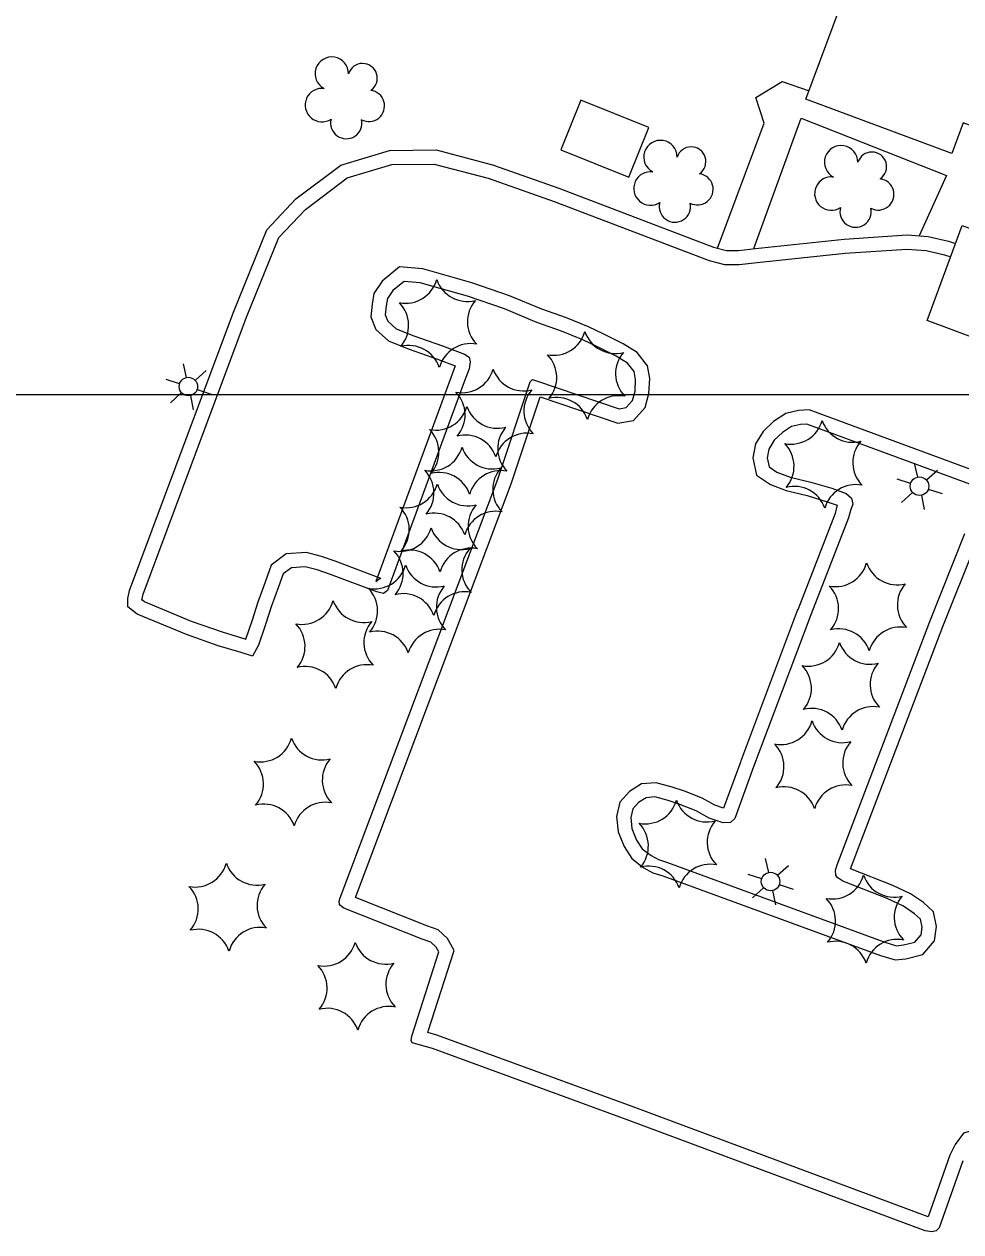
# Model space of a CAD drawing. Extents: x 353423 to 364002, y 127000 to 201942.
# Drawn here: x 360203.9 to 360370.2, y 147351.3 to 147565.7 of the extents above; entities that cross this region are included whole.
import ezdxf

# ---------------------------------------------------------------- set-up
doc = ezdxf.new("R2010")
doc.units = 0
for name, color, linetype in [('E_FEN_Generic', 7, 'Continuous'), ('E_LAND_BrushLine', 7, 'Continuous'), ('E_LAND_TreeLine', 7, 'Continuous'), ('E_MISCPROP', 7, 'Continuous'), ('E_WTR_FlowLine', 7, 'Continuous')]:
    doc.layers.add(name, color=color, linetype=linetype)

msp = doc.modelspace()

# ---------------------------------------------------------------- linework, layer by layer
at = {"layer": 'E_FEN_Generic'}
for centre, radius, start, end in [((360258.47, 147556.95), 2.97, 359.7182, 242.6915), ((360263.94, 147556.15), 2.61, 304.4235, 162.3561), ((360256.72, 147551.37), 2.97, 82.0674, 303.3013), ((360265.06, 147551.23), 2.78, 241.7153, 82.7264), ((360261.04, 147548.17), 2.78, 165.0383, 12.8113), ((360316.82, 147542.14), 2.97, 359.7182, 242.6915), ((360322.28, 147541.34), 2.61, 304.4235, 162.3561), ((360348.91, 147541.23), 2.97, 359.7182, 242.6915), ((360354.37, 147540.43), 2.61, 304.4235, 162.3561), ((360315.06, 147536.56), 2.97, 82.0674, 303.3013), ((360323.4, 147536.42), 2.78, 241.7153, 82.7264), ((360347.16, 147535.65), 2.97, 82.0674, 303.3013), ((360355.5, 147535.51), 2.78, 241.7153, 82.7264), ((360319.38, 147533.35), 2.78, 165.0383, 12.8113), ((360351.47, 147532.45), 2.78, 165.0383, 12.8113), ((360271.58, 147521.9), 5.72, 258.8551, 344.62), ((360282.52, 147522.23), 5.72, 198.8551, 284.62), ((360266.4, 147512.26), 5.72, 318.8551, 44.62), ((360288.27, 147512.92), 5.72, 138.8551, 224.62), ((360297.87, 147512.66), 5.72, 258.8551, 344.62), ((360308.81, 147512.99), 5.72, 198.8551, 284.62), ((360272.15, 147502.95), 5.72, 18.8551, 104.62), ((360283.09, 147503.29), 5.72, 78.8551, 164.62), ((360292.69, 147503.02), 5.72, 318.8551, 44.62), ((360314.57, 147503.69), 5.72, 138.8551, 224.62), ((360281.6, 147506.01), 5.72, 258.8551, 344.62), ((360292.54, 147506.34), 5.72, 198.8551, 284.62), ((360276.43, 147496.37), 5.72, 318.8551, 44.62), ((360298.3, 147497.03), 5.72, 138.8551, 224.62), ((360309.39, 147494.05), 5.72, 78.8551, 164.62), ((360276.95, 147499.37), 5.72, 258.8551, 344.62), ((360287.89, 147499.7), 5.72, 198.8551, 284.62), ((360298.45, 147493.72), 5.72, 18.8551, 104.62), ((360340, 147496.88), 5.72, 258.8551, 344.62), ((360350.94, 147497.22), 5.72, 198.8551, 284.62), ((360271.77, 147489.73), 5.72, 318.8551, 44.62), ((360293.65, 147490.39), 5.72, 138.8551, 224.62), ((360282.18, 147487.06), 5.72, 18.8551, 104.62), ((360293.12, 147487.39), 5.72, 78.8551, 164.62), ((360334.82, 147487.25), 5.72, 318.8551, 44.62), ((360356.69, 147487.91), 5.72, 138.8551, 224.62), ((360276.08, 147492.14), 5.72, 258.8551, 344.62), ((360287.02, 147492.47), 5.72, 198.8551, 284.62), ((360292.78, 147483.17), 5.72, 138.8551, 224.62), ((360270.9, 147482.5), 5.72, 318.8551, 44.62), ((360277.53, 147480.42), 5.72, 18.8551, 104.62), ((360288.47, 147480.75), 5.72, 78.8551, 164.62), ((360271.69, 147485.59), 5.72, 258.8551, 344.62), ((360282.63, 147485.92), 5.72, 198.8551, 284.62), ((360340.58, 147477.94), 5.72, 18.8551, 104.62), ((360351.51, 147478.27), 5.72, 78.8551, 164.62), ((360288.39, 147476.61), 5.72, 138.8551, 224.62), ((360266.51, 147475.95), 5.72, 318.8551, 44.62), ((360276.66, 147473.2), 5.72, 18.8551, 104.62), ((360287.6, 147473.53), 5.72, 78.8551, 164.62), ((360270.59, 147477.84), 5.72, 258.8551, 344.62), ((360281.52, 147478.17), 5.72, 198.8551, 284.62), ((360265.41, 147468.2), 5.72, 318.8551, 44.62), ((360272.27, 147466.65), 5.72, 18.8551, 104.62), ((360283.21, 147466.98), 5.72, 78.8551, 164.62), ((360287.28, 147468.86), 5.72, 138.8551, 224.62), ((360266.07, 147471.19), 5.72, 258.8551, 344.62), ((360277.01, 147471.52), 5.72, 198.8551, 284.62), ((360347.9, 147471.58), 5.72, 258.8551, 344.62), ((360358.84, 147471.91), 5.72, 198.8551, 284.62), ((360260.89, 147461.55), 5.72, 318.8551, 44.62), ((360282.76, 147462.21), 5.72, 138.8551, 224.62), ((360342.73, 147461.94), 5.72, 318.8551, 44.62), ((360364.6, 147462.61), 5.72, 138.8551, 224.62), ((360253.19, 147464.89), 5.72, 258.8551, 344.62), ((360264.13, 147465.22), 5.72, 198.8551, 284.62), ((360271.16, 147458.9), 5.72, 18.8551, 104.62), ((360282.1, 147459.23), 5.72, 78.8551, 164.62), ((360248.01, 147455.25), 5.72, 318.8551, 44.62), ((360269.89, 147455.92), 5.72, 138.8551, 224.62), ((360266.65, 147452.24), 5.72, 18.8551, 104.62), ((360277.58, 147452.58), 5.72, 78.8551, 164.62), ((360348.48, 147452.64), 5.72, 18.8551, 104.62), ((360359.42, 147452.97), 5.72, 78.8551, 164.62), ((360343.08, 147457.46), 5.72, 258.8551, 344.62), ((360354.02, 147457.8), 5.72, 198.8551, 284.62), ((360253.77, 147445.95), 5.72, 18.8551, 104.62), ((360264.71, 147446.28), 5.72, 78.8551, 164.62), ((360337.9, 147447.83), 5.72, 318.8551, 44.62), ((360359.77, 147448.49), 5.72, 138.8551, 224.62), ((360343.66, 147438.52), 5.72, 18.8551, 104.62), ((360354.59, 147438.85), 5.72, 78.8551, 164.62), ((360338.21, 147443.54), 5.72, 258.8551, 344.62), ((360349.15, 147443.87), 5.72, 198.8551, 284.62), ((360245.81, 147440.47), 5.72, 258.8551, 344.62), ((360256.75, 147440.8), 5.72, 198.8551, 284.62), ((360333.03, 147433.9), 5.72, 318.8551, 44.62), ((360354.9, 147434.56), 5.72, 138.8551, 224.62), ((360240.63, 147430.83), 5.72, 318.8551, 44.62), ((360262.51, 147431.5), 5.72, 138.8551, 224.62), ((360338.78, 147424.59), 5.72, 18.8551, 104.62), ((360349.72, 147424.93), 5.72, 78.8551, 164.62), ((360246.39, 147421.53), 5.72, 18.8551, 104.62), ((360257.33, 147421.86), 5.72, 78.8551, 164.62), ((360314.14, 147429.46), 5.72, 258.8551, 344.62), ((360325.08, 147429.79), 5.72, 198.8551, 284.62), ((360308.96, 147419.82), 5.72, 318.8551, 44.62), ((360330.84, 147420.48), 5.72, 138.8551, 224.62), ((360234.23, 147418.24), 5.72, 258.8551, 344.62), ((360245.17, 147418.58), 5.72, 198.8551, 284.62), ((360314.72, 147410.52), 5.72, 18.8551, 104.62), ((360325.66, 147410.85), 5.72, 78.8551, 164.62), ((360347.35, 147416.12), 5.72, 258.8551, 344.62), ((360358.29, 147416.45), 5.72, 198.8551, 284.62), ((360229.05, 147408.61), 5.72, 318.8551, 44.62), ((360250.93, 147409.27), 5.72, 138.8551, 224.62), ((360342.18, 147406.48), 5.72, 318.8551, 44.62), ((360364.05, 147407.14), 5.72, 138.8551, 224.62), ((360245.75, 147399.63), 5.72, 78.8551, 164.62), ((360234.81, 147399.3), 5.72, 18.8551, 104.62), ((360358.87, 147397.5), 5.72, 78.8551, 164.62), ((360257.11, 147404.21), 5.72, 258.8551, 344.62), ((360268.05, 147404.54), 5.72, 198.8551, 284.62), ((360347.93, 147397.17), 5.72, 18.8551, 104.62), ((360273.8, 147395.24), 5.72, 138.8551, 224.62), ((360251.93, 147394.58), 5.72, 318.8551, 44.62), ((360257.69, 147385.27), 5.72, 18.8551, 104.62), ((360268.62, 147385.6), 5.72, 78.8551, 164.62)]:
    msp.add_arc(centre, radius, start, end, dxfattribs=at)
at = {"layer": 'E_LAND_BrushLine'}
for p, q in [((360232.71, 147503.01), (360232.13, 147505.45)), ((360234.27, 147502.51), (360236.19, 147504.23)), ((360231.46, 147501.87), (360229.06, 147502.65)), ((360231.76, 147500.28), (360229.82, 147498.52)), ((360233.39, 147499.79), (360233.89, 147497.24)), ((360234.57, 147500.86), (360237.05, 147500.06)), ((360362.49, 147485.33), (360361.91, 147487.76)), ((360361.24, 147484.19), (360358.84, 147484.96)), ((360364.05, 147484.82), (360365.98, 147486.54)), ((360361.54, 147482.59), (360359.6, 147480.83)), ((360364.36, 147483.18), (360366.84, 147482.38)), ((360363.17, 147482.1), (360363.67, 147479.56)), ((360336.05, 147415.12), (360335.48, 147417.56)), ((360337.61, 147414.62), (360339.54, 147416.34)), ((360334.8, 147413.99), (360332.4, 147414.76)), ((360335.1, 147412.39), (360333.17, 147410.63)), ((360336.73, 147411.9), (360337.23, 147409.36)), ((360337.92, 147412.98), (360340.4, 147412.17))]:
    msp.add_line(p, q, dxfattribs=at)
for centre in [(360233.02, 147501.39), (360362.81, 147483.7), (360336.37, 147413.5)]:
    msp.add_circle(centre, 1.64, dxfattribs=at)
at = {"layer": 'E_LAND_TreeLine'}
for p, q in [((358000, 147500), (363000, 147500)), ((359000, 147500), (363000, 147500)), ((359000, 147500), (360500, 147500)), ((360000, 147500), (362000, 147500))]:
    msp.add_line(p, q, dxfattribs=at)
at = {"layer": 'E_MISCPROP'}
for points in [[(360326.94, 147525.98), (360335.26, 147548.16), (360333.76, 147552.69), (360338.41, 147555.58), (360343.22, 147553.93)], [(360333.41, 147525.89), (360341.79, 147549.04), (360367.6, 147538.89), (360362.78, 147528.14)], [(360271.3, 147520.07), (360269.3, 147518.43), (360268.35, 147517), (360268.14, 147515.72), (360267.98, 147514.12), (360268.41, 147512.98), (360269.9, 147511.65), (360273.07, 147510.37), (360278.13, 147508.6), (360282.01, 147507.13), (360282.89, 147506.62), (360283.03, 147505.79), (360282.88, 147504.55), (360281.97, 147502.25), (360268.37, 147465.2), (360267.67, 147464.67), (360266.49, 147464.92), (360258.22, 147468.01), (360255.91, 147468.82), (360253.75, 147469.39), (360251.3, 147469.23), (360249.84, 147468.12), (360249.02, 147465.82), (360247.72, 147462.29), (360246.71, 147459.13), (360245.47, 147455.45), (360244.41, 147453.54), (360242.37, 147454.15), (360238.33, 147455.37), (360232.66, 147457.34), (360223.95, 147461), (360222.25, 147462.3), (360222.29, 147463.76), (360222.58, 147465.19), (360241, 147514.62), (360246.96, 147529.23), (360252.1, 147534.7), (360260.07, 147540.69), (360268.73, 147543.32), (360276.99, 147543.4), (360286.99, 147540.77), (360298.8, 147536.59), (360326.26, 147526.16), (360328.54, 147525.55), (360330.67, 147525.55), (360333.7, 147525.93), (360349.41, 147527.59), (360360.61, 147528.32), (360364.36, 147528.02), (360367.96, 147527.21), (360369.22, 147526.77)], [(360280.4, 147505.07), (360279.64, 147503.14), (360266.27, 147466.75), (360267.06, 147467.35), (360267.18, 147467.33), (360259.07, 147470.36), (360256.64, 147471.21), (360254, 147471.92), (360250.38, 147471.68), (360247.73, 147469.65), (360246.67, 147466.67), (360245.36, 147463.1), (360244.33, 147459.91), (360243.17, 147456.46), (360243.2, 147456.51), (360243.09, 147456.55), (360239.1, 147457.75), (360233.55, 147459.68), (360225.21, 147463.18), (360224.78, 147463.51), (360224.78, 147463.48), (360224.99, 147464.51), (360243.33, 147513.71), (360249.1, 147527.85), (360253.78, 147532.83), (360261.22, 147538.43), (360269.11, 147540.83), (360276.68, 147540.89), (360286.26, 147538.38), (360297.94, 147534.24), (360325.49, 147523.78), (360328.22, 147523.05), (360330.82, 147523.05), (360333.99, 147523.44), (360349.62, 147525.1), (360360.59, 147525.81), (360363.98, 147525.54), (360367.27, 147524.8), (360368.35, 147524.42)], [(360270.5, 147522.64), (360267.42, 147520.13), (360265.96, 147517.93), (360265.66, 147516.04), (360265.43, 147513.78), (360266.3, 147511.52), (360268.56, 147509.5), (360272.19, 147508.03), (360277.27, 147506.25), (360280.4, 147505.07)], [(360295.47, 147499.56), (360309.28, 147494.89), (360312.04, 147495.36), (360314.09, 147497.69), (360314.79, 147500.14), (360314.92, 147502.8), (360314.53, 147505.1), (360312.67, 147507.46), (360310.2, 147509), (360306.76, 147510.72), (360304.04, 147511.99), (360300.15, 147513.59), (360295.77, 147515.11), (360290, 147517.52), (360283.33, 147519.83), (360278.38, 147521.24), (360274.64, 147522.3), (360270.5, 147522.64)], [(360370.51, 147363.93), (360366.32, 147351.99), (360365.77, 147351.48), (360365, 147351.29), (360363.84, 147351.5), (360310.92, 147371.19), (360276.34, 147383.86), (360272.76, 147384.85), (360272.57, 147385.26), (360272.68, 147386.06), (360273.23, 147387.72), (360277.49, 147400.99), (360277.01, 147401.86), (360276.07, 147402.74), (360274.51, 147403.27), (360260.61, 147408.79), (360259.87, 147409.39), (360259.77, 147410.03), (360259.97, 147410.59), (360287.98, 147484.93), (360293.71, 147502.2), (360294.1, 147502.62), (360294.81, 147502.43), (360309.49, 147497.46), (360310.75, 147497.67), (360311.84, 147498.92), (360312.31, 147500.55), (360312.41, 147502.64), (360312.17, 147504.05), (360310.98, 147505.57), (360308.98, 147506.81), (360305.67, 147508.47), (360303.04, 147509.7), (360299.26, 147511.25), (360294.88, 147512.78), (360289.11, 147515.18), (360282.58, 147517.45), (360277.69, 147518.83), (360274.19, 147519.83), (360271.3, 147520.07)], [(360262.66, 147410.66), (360290.34, 147484.09), (360295.47, 147499.56)], [(360383.44, 147482.4), (360343.22, 147497.24), (360341.34, 147497.14), (360339.11, 147496.61), (360336.92, 147495.2), (360335.06, 147493.43), (360333.72, 147491.21), (360333.2, 147488.72), (360333.87, 147485.65), (360336.34, 147483.97), (360339.14, 147482.92), (360342.84, 147482.02), (360346.44, 147480.94), (360348.21, 147480.3)], [(360382.49, 147480.08), (360342.83, 147494.71), (360341.7, 147494.66), (360340.1, 147494.27), (360338.47, 147493.23), (360337.02, 147491.85), (360336.08, 147490.28), (360335.76, 147488.73), (360336.1, 147487.16), (360337.5, 147486.2), (360339.87, 147485.32), (360343.5, 147484.44), (360347.23, 147483.32), (360349.8, 147482.39), (360350.73, 147481.58), (360350.96, 147480.49), (360350.54, 147479.39), (360350.2, 147478.1), (360343.53, 147460.86)], [(360348.21, 147480.3), (360348.15, 147480.15), (360347.82, 147478.87), (360341.19, 147461.77)], [(360333.36, 147433.86), (360330.03, 147424.69), (360329.23, 147423.98), (360327.96, 147423.92), (360325.48, 147424.76), (360323.16, 147426.05), (360320.28, 147427.17), (360318.19, 147427.86), (360315.81, 147428.52), (360314.3, 147428.39), (360312.92, 147427.52), (360311.9, 147426.39), (360311.58, 147424.88), (360311.77, 147422.9), (360312.59, 147420.85), (360313.6, 147419.31), (360315.16, 147418.1), (360316.46, 147417.39), (360318.06, 147416.9), (360356.68, 147402.75), (360358.74, 147402.11), (360359.98, 147402.23), (360362, 147402.75), (360363.1, 147404.04), (360363.29, 147405.41), (360362.99, 147406.8), (360361.94, 147407.79), (360360, 147409.11), (360357.07, 147410.5), (360349.2, 147413.59), (360348.34, 147414.14), (360347.95, 147414.59), (360347.91, 147415.5), (360348.2, 147416.48), (360364.62, 147459.68), (360370.85, 147475.29)], [(360350.59, 147415.73), (360366.95, 147458.78), (360372.8, 147473.43)], [(360341.18, 147461.74), (360331.02, 147434.74)], [(360343.53, 147460.86), (360333.36, 147433.86)], [(360331.01, 147434.71), (360328.04, 147426.53)], [(360328.04, 147426.53), (360326.49, 147427.06), (360324.22, 147428.31), (360321.12, 147429.52), (360318.92, 147430.26), (360316.04, 147431.05), (360313.48, 147430.83), (360311.3, 147429.46), (360309.59, 147427.57), (360309.05, 147425.02), (360309.32, 147422.3), (360310.37, 147419.69), (360311.73, 147417.6), (360313.78, 147416), (360315.49, 147415.07), (360317.27, 147414.53), (360355.88, 147400.38), (360358.48, 147399.58), (360360.41, 147399.76), (360363.39, 147400.53), (360365.47, 147402.97), (360365.83, 147405.5), (360365.28, 147408.09), (360363.51, 147409.75), (360361.24, 147411.29), (360358.06, 147412.8), (360350.59, 147415.73)], [(360275.52, 147386.68), (360275.6, 147386.95), (360280.2, 147401.26), (360279.01, 147403.41), (360277.39, 147404.93), (360275.37, 147405.61), (360262.66, 147410.66)], [(360364.36, 147353.97), (360311.78, 147373.53), (360277.1, 147386.24), (360275.52, 147386.68)], [(360390.46, 147363.55), (360374.72, 147369.47), (360372.88, 147369.44), (360370.6, 147368.8), (360369.14, 147366.82), (360368.2, 147364.89), (360364.36, 147353.97)]]:
    msp.add_lwpolyline(points, dxfattribs=at)
at = {"layer": 'E_WTR_FlowLine'}
for points in [[(360342.66, 147552.44), (360364.47, 147611.09), (360387.71, 147602.45), (360388.98, 147605.89), (360422.49, 147593.43), (360420.96, 147589.31), (360444.61, 147580.52), (360422.76, 147521.74), (360396.38, 147531.54), (360398.52, 147537.31), (360388.86, 147540.9), (360382.94, 147524.99), (360387.11, 147523.44), (360380.95, 147506.87), (360364.15, 147513.12), (360370.41, 147529.96), (360374.39, 147528.49), (360380.37, 147544.58), (360370.59, 147548.22), (360368.57, 147542.8)], [(360314.75, 147547.4), (360302.7, 147552.25), (360299.14, 147543.41), (360311.19, 147538.56)]]:
    msp.add_lwpolyline(points, close=True, dxfattribs=at)

doc.saveas('drawing.dxf')
